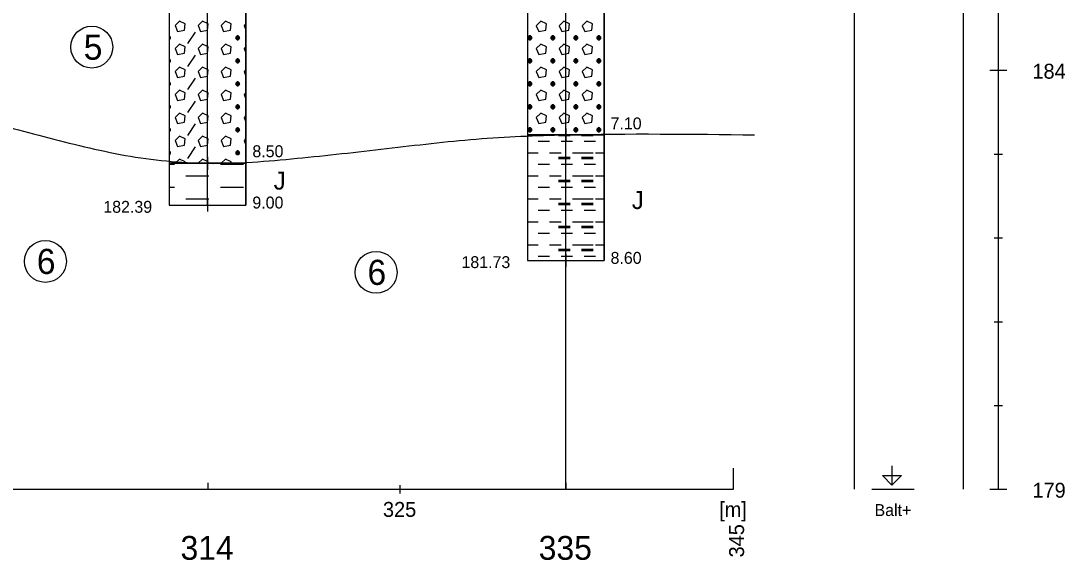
# Model space of a CAD drawing. Extents: x 3042 to 4120, y 576 to 2694.
# Drawn here: x 3515.4 to 3577.7, y 1247.3 to 1279.5 of the extents above; entities that cross this region are included whole.
import ezdxf

# ---------------------------------------------------------------- set-up
doc = ezdxf.new("R2010")
doc.units = 0
for name, color, linetype in [('12', 7, 'Continuous'), ('14', 7, 'Continuous'), ('17', 7, 'Continuous'), ('18', 7, 'Continuous'), ('19', 7, 'Continuous'), ('21', 7, 'Continuous'), ('51', 7, 'Continuous'), ('52', 7, 'Continuous'), ('53', 7, 'Continuous'), ('56', 7, 'Continuous'), ('7', 7, 'Continuous'), ('pomocna', 7, 'Continuous'), ('rozhraní', 7, 'Continuous')]:
    doc.layers.add(name, color=color, linetype=linetype)

msp = doc.modelspace()

# ---------------------------------------------------------------- linework, layer by layer
at = {"layer": '12'}
msp.add_line((3557.897, 1251.545), (3557.897, 1252.815), dxfattribs=at)
at = {"layer": '18'}
for p, q in [((3526.536, 1268.496), (3526.536, 1313.496)), ((3547.897, 1265.195), (3547.897, 1308.195)), ((3526.536, 1268.877), (3526.536, 1268.115)), ((3526.155, 1268.496), (3526.917, 1268.496)), ((3547.897, 1265.576), (3547.897, 1264.814)), ((3547.516, 1265.195), (3548.278, 1265.195)), ((3526.537, 1251.926), (3526.537, 1251.545)), ((3547.897, 1251.926), (3547.897, 1251.545))]:
    msp.add_line(p, q, dxfattribs=at)
at = {"layer": '19'}
for p, q in [((3573.183, 1276.545), (3574.199, 1276.545)), ((3573.437, 1271.545), (3573.945, 1271.545)), ((3573.437, 1266.545), (3573.945, 1266.545)), ((3573.437, 1261.545), (3573.945, 1261.545)), ((3573.437, 1256.545), (3573.945, 1256.545)), ((3573.183, 1251.545), (3574.199, 1251.545))]:
    msp.add_line(p, q, dxfattribs=at)
at = {"layer": '21'}
for p, q in [((3573.691, 1251.545), (3573.691, 1321.545)), ((3566.137, 1251.545), (3568.677, 1251.545))]:
    msp.add_line(p, q, dxfattribs=at)
msp.add_lwpolyline([(3567.343, 1252.942), (3567.343, 1251.799), (3566.772, 1252.371), (3567.915, 1252.371), (3567.343, 1251.799)], dxfattribs=at)
at = {"layer": '51'}
for p, q in [((3528.822, 1279.325), (3528.705, 1279.208)), ((3528.705, 1279.208), (3528.822, 1278.945)), ((3524.247, 1278.598), (3524.247, 1278.598)), ((3525.352, 1278.141), (3525.809, 1278.827)), ((3528.324, 1278.37), (3528.324, 1278.598)), ((3545.749, 1278.369), (3545.749, 1278.598)), ((3547.121, 1278.369), (3547.121, 1278.598)), ((3548.492, 1278.369), (3548.492, 1278.598)), ((3549.864, 1278.369), (3549.864, 1278.598)), ((3528.822, 1277.954), (3528.705, 1277.836)), ((3525.352, 1276.77), (3525.809, 1277.455)), ((3528.705, 1277.836), (3528.822, 1277.573)), ((3524.247, 1277.227), (3524.247, 1277.227)), ((3528.324, 1276.998), (3528.324, 1277.227)), ((3545.749, 1276.998), (3545.749, 1277.226)), ((3547.121, 1276.998), (3547.121, 1277.226)), ((3548.492, 1276.998), (3548.492, 1277.226)), ((3549.864, 1276.998), (3549.864, 1277.226)), ((3525.352, 1275.398), (3525.809, 1276.084)), ((3528.822, 1276.582), (3528.705, 1276.465)), ((3528.705, 1276.465), (3528.822, 1276.201)), ((3524.247, 1275.855), (3524.247, 1275.855)), ((3528.324, 1275.627), (3528.324, 1275.855)), ((3545.749, 1275.626), (3545.749, 1275.855)), ((3547.121, 1275.626), (3547.121, 1275.855)), ((3548.492, 1275.626), (3548.492, 1275.855)), ((3549.864, 1275.626), (3549.864, 1275.855)), ((3528.822, 1275.21), (3528.705, 1275.093)), ((3528.705, 1275.093), (3528.822, 1274.83)), ((3524.247, 1274.484), (3524.247, 1274.484)), ((3525.352, 1274.026), (3525.809, 1274.712)), ((3528.324, 1274.255), (3528.324, 1274.484)), ((3545.749, 1274.255), (3545.749, 1274.483)), ((3547.121, 1274.255), (3547.121, 1274.483)), ((3548.492, 1274.255), (3548.492, 1274.483)), ((3549.864, 1274.255), (3549.864, 1274.483)), ((3528.822, 1273.839), (3528.705, 1273.722)), ((3528.705, 1273.722), (3528.822, 1273.458)), ((3524.247, 1273.112), (3524.247, 1273.112)), ((3525.352, 1272.655), (3525.809, 1273.341)), ((3528.324, 1272.883), (3528.324, 1273.112)), ((3545.749, 1272.883), (3545.749, 1273.112)), ((3547.121, 1272.883), (3547.121, 1273.112)), ((3548.492, 1272.883), (3548.492, 1273.112)), ((3549.864, 1272.883), (3549.864, 1273.112)), ((3528.822, 1272.467), (3528.705, 1272.35)), ((3528.705, 1272.35), (3528.822, 1272.087)), ((3546.244, 1272.311), (3546.93, 1272.311)), ((3547.464, 1272.692), (3548.149, 1272.692)), ((3547.464, 1272.654), (3548.149, 1272.654)), ((3547.616, 1272.311), (3548.302, 1272.311)), ((3548.835, 1272.692), (3549.521, 1272.692)), ((3548.835, 1272.654), (3549.521, 1272.654)), ((3548.988, 1272.311), (3549.673, 1272.311)), ((3524.247, 1271.74), (3524.247, 1271.74)), ((3525.352, 1271.283), (3525.809, 1271.969)), ((3528.324, 1271.512), (3528.324, 1271.74)), ((3545.611, 1271.626), (3546.244, 1271.626)), ((3546.93, 1271.626), (3547.616, 1271.626)), ((3547.464, 1271.359), (3548.149, 1271.359)), ((3547.464, 1271.321), (3548.149, 1271.321)), ((3547.464, 1271.283), (3548.149, 1271.283)), ((3548.302, 1271.626), (3548.988, 1271.626)), ((3548.835, 1271.626), (3549.521, 1271.626)), ((3548.835, 1271.359), (3549.521, 1271.359)), ((3548.835, 1271.321), (3549.521, 1271.321)), ((3548.835, 1271.283), (3549.521, 1271.283)), ((3549.673, 1271.626), (3550.183, 1271.626)), ((3524.25, 1270.94), (3524.552, 1270.94)), ((3527.295, 1270.94), (3527.981, 1270.94)), ((3527.981, 1270.94), (3528.667, 1270.94)), ((3546.244, 1270.94), (3546.93, 1270.94)), ((3547.616, 1270.94), (3548.302, 1270.94)), ((3548.988, 1270.94), (3549.673, 1270.94)), ((3525.238, 1270.255), (3525.924, 1270.255)), ((3525.924, 1270.255), (3526.609, 1270.255)), ((3545.611, 1270.254), (3546.244, 1270.254)), ((3546.93, 1270.254), (3547.616, 1270.254)), ((3547.464, 1269.987), (3548.149, 1269.987)), ((3547.464, 1269.949), (3548.149, 1269.949)), ((3547.464, 1269.911), (3548.149, 1269.911)), ((3548.302, 1270.254), (3548.988, 1270.254)), ((3548.835, 1270.254), (3549.521, 1270.254)), ((3548.835, 1269.987), (3549.521, 1269.987)), ((3548.835, 1269.949), (3549.521, 1269.949)), ((3548.835, 1269.911), (3549.521, 1269.911)), ((3549.673, 1270.254), (3550.183, 1270.254)), ((3524.25, 1269.569), (3524.552, 1269.569)), ((3527.295, 1269.569), (3527.981, 1269.569)), ((3527.981, 1269.569), (3528.667, 1269.569)), ((3546.244, 1269.568), (3546.93, 1269.568)), ((3547.616, 1269.568), (3548.302, 1269.568)), ((3548.988, 1269.568), (3549.673, 1269.568)), ((3525.238, 1268.883), (3525.924, 1268.883)), ((3525.924, 1268.883), (3526.609, 1268.883)), ((3545.611, 1268.882), (3546.244, 1268.882)), ((3546.93, 1268.882), (3547.616, 1268.882)), ((3547.464, 1268.616), (3548.149, 1268.616)), ((3547.464, 1268.578), (3548.149, 1268.578)), ((3547.464, 1268.539), (3548.149, 1268.539)), ((3548.302, 1268.882), (3548.988, 1268.882)), ((3548.835, 1268.882), (3549.521, 1268.882)), ((3548.835, 1268.616), (3549.521, 1268.616)), ((3548.835, 1268.578), (3549.521, 1268.578)), ((3548.835, 1268.539), (3549.521, 1268.539)), ((3549.673, 1268.882), (3550.183, 1268.882)), ((3546.244, 1268.197), (3546.93, 1268.197)), ((3547.616, 1268.197), (3548.302, 1268.197)), ((3548.988, 1268.197), (3549.673, 1268.197)), ((3545.611, 1267.511), (3546.244, 1267.511)), ((3546.93, 1267.511), (3547.616, 1267.511)), ((3548.302, 1267.511), (3548.988, 1267.511)), ((3548.835, 1267.511), (3549.521, 1267.511)), ((3549.673, 1267.511), (3550.183, 1267.511)), ((3546.244, 1266.825), (3546.93, 1266.825)), ((3547.464, 1267.244), (3548.149, 1267.244)), ((3547.464, 1267.206), (3548.149, 1267.206)), ((3547.464, 1267.168), (3548.149, 1267.168)), ((3547.616, 1266.825), (3548.302, 1266.825)), ((3548.835, 1267.244), (3549.521, 1267.244)), ((3548.835, 1267.206), (3549.521, 1267.206)), ((3548.835, 1267.168), (3549.521, 1267.168)), ((3548.988, 1266.825), (3549.673, 1266.825)), ((3545.611, 1266.139), (3546.244, 1266.139)), ((3546.93, 1266.139), (3547.616, 1266.139)), ((3548.302, 1266.139), (3548.988, 1266.139)), ((3548.835, 1266.139), (3549.521, 1266.139)), ((3549.673, 1266.139), (3550.183, 1266.139)), ((3546.244, 1265.453), (3546.93, 1265.453)), ((3547.464, 1265.872), (3548.149, 1265.872)), ((3547.464, 1265.834), (3548.149, 1265.834)), ((3547.464, 1265.796), (3548.149, 1265.796)), ((3547.616, 1265.453), (3548.302, 1265.453)), ((3548.835, 1265.872), (3549.521, 1265.872)), ((3548.835, 1265.834), (3549.521, 1265.834)), ((3548.835, 1265.796), (3549.521, 1265.796)), ((3548.988, 1265.453), (3549.673, 1265.453))]:
    msp.add_line(p, q, dxfattribs=at)
for points in [[(3524.25, 1270.996), (3528.822, 1270.996), (3528.822, 1295.496), (3524.25, 1295.496)], [(3545.611, 1272.695), (3550.183, 1272.695), (3550.183, 1291.945), (3545.611, 1291.945)], [(3545.611, 1265.195), (3550.183, 1265.195), (3550.183, 1272.695), (3545.611, 1272.695)], [(3524.25, 1268.496), (3528.822, 1268.496), (3528.822, 1270.996), (3524.25, 1270.996)]]:
    msp.add_lwpolyline(points, close=True, dxfattribs=at)
for points in [[(3524.59, 1279.208), (3524.742, 1278.865), (3525.162, 1278.941), (3525.2, 1279.322), (3524.857, 1279.475), (3524.59, 1279.208)], [(3525.962, 1279.208), (3526.114, 1278.865), (3526.533, 1278.941), (3526.571, 1279.322), (3526.228, 1279.475), (3525.962, 1279.208)], [(3527.333, 1279.208), (3527.486, 1278.865), (3527.905, 1278.941), (3527.943, 1279.322), (3527.6, 1279.475), (3527.333, 1279.208)], [(3546.13, 1279.207), (3546.282, 1278.865), (3546.702, 1278.941), (3546.74, 1279.322), (3546.397, 1279.474), (3546.13, 1279.207)], [(3547.502, 1279.207), (3547.654, 1278.865), (3548.073, 1278.941), (3548.111, 1279.322), (3547.768, 1279.474), (3547.502, 1279.207)], [(3548.873, 1279.207), (3549.026, 1278.865), (3549.445, 1278.941), (3549.483, 1279.322), (3549.14, 1279.474), (3548.873, 1279.207)], [(3524.247, 1278.37), (3524.247, 1278.37), (3524.323, 1278.446), (3524.323, 1278.522), (3524.247, 1278.598), (3524.247, 1278.598)], [(3524.25, 1278.519), (3524.323, 1278.446), (3524.25, 1278.446)], [(3528.286, 1278.598), (3528.21, 1278.522), (3528.21, 1278.446), (3528.286, 1278.37), (3528.362, 1278.37), (3528.438, 1278.446), (3528.438, 1278.522), (3528.362, 1278.598), (3528.286, 1278.598), (3528.438, 1278.446), (3528.21, 1278.446), (3528.362, 1278.598)], [(3545.711, 1278.598), (3545.635, 1278.522), (3545.635, 1278.445), (3545.711, 1278.369), (3545.787, 1278.369), (3545.863, 1278.445), (3545.863, 1278.522), (3545.787, 1278.598), (3545.711, 1278.598), (3545.863, 1278.445), (3545.635, 1278.445), (3545.787, 1278.598)], [(3547.083, 1278.598), (3547.006, 1278.522), (3547.006, 1278.445), (3547.083, 1278.369), (3547.159, 1278.369), (3547.235, 1278.445), (3547.235, 1278.522), (3547.159, 1278.598), (3547.083, 1278.598), (3547.235, 1278.445), (3547.006, 1278.445), (3547.159, 1278.598)], [(3548.454, 1278.598), (3548.378, 1278.522), (3548.378, 1278.445), (3548.454, 1278.369), (3548.53, 1278.369), (3548.607, 1278.445), (3548.607, 1278.522), (3548.53, 1278.598), (3548.454, 1278.598), (3548.607, 1278.445), (3548.378, 1278.445), (3548.53, 1278.598)], [(3549.826, 1278.598), (3549.75, 1278.522), (3549.75, 1278.445), (3549.826, 1278.369), (3549.902, 1278.369), (3549.978, 1278.445), (3549.978, 1278.522), (3549.902, 1278.598), (3549.826, 1278.598), (3549.978, 1278.445), (3549.75, 1278.445), (3549.902, 1278.598)], [(3524.59, 1277.836), (3524.742, 1277.494), (3525.162, 1277.57), (3525.2, 1277.951), (3524.857, 1278.103), (3524.59, 1277.836)], [(3525.962, 1277.836), (3526.114, 1277.494), (3526.533, 1277.57), (3526.571, 1277.951), (3526.228, 1278.103), (3525.962, 1277.836)], [(3527.333, 1277.836), (3527.486, 1277.494), (3527.905, 1277.57), (3527.943, 1277.951), (3527.6, 1278.103), (3527.333, 1277.836)], [(3546.13, 1277.836), (3546.282, 1277.493), (3546.702, 1277.569), (3546.74, 1277.95), (3546.397, 1278.103), (3546.13, 1277.836)], [(3547.502, 1277.836), (3547.654, 1277.493), (3548.073, 1277.569), (3548.111, 1277.95), (3547.768, 1278.103), (3547.502, 1277.836)], [(3548.873, 1277.836), (3549.026, 1277.493), (3549.445, 1277.569), (3549.483, 1277.95), (3549.14, 1278.103), (3548.873, 1277.836)], [(3524.247, 1276.998), (3524.247, 1276.998), (3524.323, 1277.074), (3524.323, 1277.151), (3524.247, 1277.227), (3524.247, 1277.227)], [(3524.25, 1277.148), (3524.323, 1277.074), (3524.25, 1277.074)], [(3524.59, 1276.465), (3524.742, 1276.122), (3525.162, 1276.198), (3525.2, 1276.579), (3524.857, 1276.732), (3524.59, 1276.465)], [(3525.962, 1276.465), (3526.114, 1276.122), (3526.533, 1276.198), (3526.571, 1276.579), (3526.228, 1276.732), (3525.962, 1276.465)], [(3527.333, 1276.465), (3527.486, 1276.122), (3527.905, 1276.198), (3527.943, 1276.579), (3527.6, 1276.732), (3527.333, 1276.465)], [(3528.286, 1277.227), (3528.21, 1277.151), (3528.21, 1277.074), (3528.286, 1276.998), (3528.362, 1276.998), (3528.438, 1277.074), (3528.438, 1277.151), (3528.362, 1277.227), (3528.286, 1277.227), (3528.438, 1277.074), (3528.21, 1277.074), (3528.362, 1277.227)], [(3545.711, 1277.226), (3545.635, 1277.15), (3545.635, 1277.074), (3545.711, 1276.998), (3545.787, 1276.998), (3545.863, 1277.074), (3545.863, 1277.15), (3545.787, 1277.226), (3545.711, 1277.226), (3545.863, 1277.074), (3545.635, 1277.074), (3545.787, 1277.226)], [(3546.13, 1276.464), (3546.282, 1276.121), (3546.702, 1276.198), (3546.74, 1276.579), (3546.397, 1276.731), (3546.13, 1276.464)], [(3547.083, 1277.226), (3547.006, 1277.15), (3547.006, 1277.074), (3547.083, 1276.998), (3547.159, 1276.998), (3547.235, 1277.074), (3547.235, 1277.15), (3547.159, 1277.226), (3547.083, 1277.226), (3547.235, 1277.074), (3547.006, 1277.074), (3547.159, 1277.226)], [(3547.502, 1276.464), (3547.654, 1276.121), (3548.073, 1276.198), (3548.111, 1276.579), (3547.768, 1276.731), (3547.502, 1276.464)], [(3548.454, 1277.226), (3548.378, 1277.15), (3548.378, 1277.074), (3548.454, 1276.998), (3548.53, 1276.998), (3548.607, 1277.074), (3548.607, 1277.15), (3548.53, 1277.226), (3548.454, 1277.226), (3548.607, 1277.074), (3548.378, 1277.074), (3548.53, 1277.226)], [(3548.873, 1276.464), (3549.026, 1276.121), (3549.445, 1276.198), (3549.483, 1276.579), (3549.14, 1276.731), (3548.873, 1276.464)], [(3549.826, 1277.226), (3549.75, 1277.15), (3549.75, 1277.074), (3549.826, 1276.998), (3549.902, 1276.998), (3549.978, 1277.074), (3549.978, 1277.15), (3549.902, 1277.226), (3549.826, 1277.226), (3549.978, 1277.074), (3549.75, 1277.074), (3549.902, 1277.226)], [(3524.247, 1275.627), (3524.247, 1275.627), (3524.323, 1275.703), (3524.323, 1275.779), (3524.247, 1275.855), (3524.247, 1275.855)], [(3524.25, 1275.776), (3524.323, 1275.703), (3524.25, 1275.703)], [(3528.286, 1275.855), (3528.21, 1275.779), (3528.21, 1275.703), (3528.286, 1275.627), (3528.362, 1275.627), (3528.438, 1275.703), (3528.438, 1275.779), (3528.362, 1275.855), (3528.286, 1275.855), (3528.438, 1275.703), (3528.21, 1275.703), (3528.362, 1275.855)], [(3545.711, 1275.855), (3545.635, 1275.779), (3545.635, 1275.702), (3545.711, 1275.626), (3545.787, 1275.626), (3545.863, 1275.702), (3545.863, 1275.779), (3545.787, 1275.855), (3545.711, 1275.855), (3545.863, 1275.702), (3545.635, 1275.702), (3545.787, 1275.855)], [(3547.083, 1275.855), (3547.006, 1275.779), (3547.006, 1275.702), (3547.083, 1275.626), (3547.159, 1275.626), (3547.235, 1275.702), (3547.235, 1275.779), (3547.159, 1275.855), (3547.083, 1275.855), (3547.235, 1275.702), (3547.006, 1275.702), (3547.159, 1275.855)], [(3548.454, 1275.855), (3548.378, 1275.779), (3548.378, 1275.702), (3548.454, 1275.626), (3548.53, 1275.626), (3548.607, 1275.702), (3548.607, 1275.779), (3548.53, 1275.855), (3548.454, 1275.855), (3548.607, 1275.702), (3548.378, 1275.702), (3548.53, 1275.855)], [(3549.826, 1275.855), (3549.75, 1275.779), (3549.75, 1275.702), (3549.826, 1275.626), (3549.902, 1275.626), (3549.978, 1275.702), (3549.978, 1275.779), (3549.902, 1275.855), (3549.826, 1275.855), (3549.978, 1275.702), (3549.75, 1275.702), (3549.902, 1275.855)], [(3524.59, 1275.093), (3524.742, 1274.75), (3525.162, 1274.827), (3525.2, 1275.208), (3524.857, 1275.36), (3524.59, 1275.093)], [(3525.962, 1275.093), (3526.114, 1274.75), (3526.533, 1274.827), (3526.571, 1275.208), (3526.228, 1275.36), (3525.962, 1275.093)], [(3527.333, 1275.093), (3527.486, 1274.75), (3527.905, 1274.827), (3527.943, 1275.208), (3527.6, 1275.36), (3527.333, 1275.093)], [(3546.13, 1275.093), (3546.282, 1274.75), (3546.702, 1274.826), (3546.74, 1275.207), (3546.397, 1275.359), (3546.13, 1275.093)], [(3547.502, 1275.093), (3547.654, 1274.75), (3548.073, 1274.826), (3548.111, 1275.207), (3547.768, 1275.359), (3547.502, 1275.093)], [(3548.873, 1275.093), (3549.026, 1274.75), (3549.445, 1274.826), (3549.483, 1275.207), (3549.14, 1275.359), (3548.873, 1275.093)], [(3524.247, 1274.255), (3524.247, 1274.255), (3524.323, 1274.331), (3524.323, 1274.407), (3524.247, 1274.484), (3524.247, 1274.484)], [(3524.25, 1274.405), (3524.323, 1274.331), (3524.25, 1274.331)], [(3528.286, 1274.484), (3528.21, 1274.407), (3528.21, 1274.331), (3528.286, 1274.255), (3528.362, 1274.255), (3528.438, 1274.331), (3528.438, 1274.407), (3528.362, 1274.484), (3528.286, 1274.484), (3528.438, 1274.331), (3528.21, 1274.331), (3528.362, 1274.484)], [(3545.711, 1274.483), (3545.635, 1274.407), (3545.635, 1274.331), (3545.711, 1274.255), (3545.787, 1274.255), (3545.863, 1274.331), (3545.863, 1274.407), (3545.787, 1274.483), (3545.711, 1274.483), (3545.863, 1274.331), (3545.635, 1274.331), (3545.787, 1274.483)], [(3547.083, 1274.483), (3547.006, 1274.407), (3547.006, 1274.331), (3547.083, 1274.255), (3547.159, 1274.255), (3547.235, 1274.331), (3547.235, 1274.407), (3547.159, 1274.483), (3547.083, 1274.483), (3547.235, 1274.331), (3547.006, 1274.331), (3547.159, 1274.483)], [(3548.454, 1274.483), (3548.378, 1274.407), (3548.378, 1274.331), (3548.454, 1274.255), (3548.53, 1274.255), (3548.607, 1274.331), (3548.607, 1274.407), (3548.53, 1274.483), (3548.454, 1274.483), (3548.607, 1274.331), (3548.378, 1274.331), (3548.53, 1274.483)], [(3549.826, 1274.483), (3549.75, 1274.407), (3549.75, 1274.331), (3549.826, 1274.255), (3549.902, 1274.255), (3549.978, 1274.331), (3549.978, 1274.407), (3549.902, 1274.483), (3549.826, 1274.483), (3549.978, 1274.331), (3549.75, 1274.331), (3549.902, 1274.483)], [(3524.59, 1273.722), (3524.742, 1273.379), (3525.162, 1273.455), (3525.2, 1273.836), (3524.857, 1273.988), (3524.59, 1273.722)], [(3525.962, 1273.722), (3526.114, 1273.379), (3526.533, 1273.455), (3526.571, 1273.836), (3526.228, 1273.988), (3525.962, 1273.722)], [(3527.333, 1273.722), (3527.486, 1273.379), (3527.905, 1273.455), (3527.943, 1273.836), (3527.6, 1273.988), (3527.333, 1273.722)], [(3546.13, 1273.721), (3546.282, 1273.378), (3546.702, 1273.454), (3546.74, 1273.835), (3546.397, 1273.988), (3546.13, 1273.721)], [(3547.502, 1273.721), (3547.654, 1273.378), (3548.073, 1273.454), (3548.111, 1273.835), (3547.768, 1273.988), (3547.502, 1273.721)], [(3548.873, 1273.721), (3549.026, 1273.378), (3549.445, 1273.454), (3549.483, 1273.835), (3549.14, 1273.988), (3548.873, 1273.721)], [(3524.247, 1272.883), (3524.247, 1272.883), (3524.323, 1272.96), (3524.323, 1273.036), (3524.247, 1273.112), (3524.247, 1273.112)], [(3524.25, 1273.033), (3524.323, 1272.96), (3524.25, 1272.96)], [(3528.286, 1273.112), (3528.21, 1273.036), (3528.21, 1272.96), (3528.286, 1272.883), (3528.362, 1272.883), (3528.438, 1272.96), (3528.438, 1273.036), (3528.362, 1273.112), (3528.286, 1273.112), (3528.438, 1272.96), (3528.21, 1272.96), (3528.362, 1273.112)], [(3545.711, 1273.112), (3545.635, 1273.035), (3545.635, 1272.959), (3545.711, 1272.883), (3545.787, 1272.883), (3545.863, 1272.959), (3545.863, 1273.035), (3545.787, 1273.112), (3545.711, 1273.112), (3545.863, 1272.959), (3545.635, 1272.959), (3545.787, 1273.112)], [(3547.083, 1273.112), (3547.006, 1273.035), (3547.006, 1272.959), (3547.083, 1272.883), (3547.159, 1272.883), (3547.235, 1272.959), (3547.235, 1273.035), (3547.159, 1273.112), (3547.083, 1273.112), (3547.235, 1272.959), (3547.006, 1272.959), (3547.159, 1273.112)], [(3548.454, 1273.112), (3548.378, 1273.035), (3548.378, 1272.959), (3548.454, 1272.883), (3548.53, 1272.883), (3548.607, 1272.959), (3548.607, 1273.035), (3548.53, 1273.112), (3548.454, 1273.112), (3548.607, 1272.959), (3548.378, 1272.959), (3548.53, 1273.112)], [(3549.826, 1273.112), (3549.75, 1273.035), (3549.75, 1272.959), (3549.826, 1272.883), (3549.902, 1272.883), (3549.978, 1272.959), (3549.978, 1273.035), (3549.902, 1273.112), (3549.826, 1273.112), (3549.978, 1272.959), (3549.75, 1272.959), (3549.902, 1273.112)], [(3524.59, 1272.35), (3524.742, 1272.007), (3525.162, 1272.083), (3525.2, 1272.464), (3524.857, 1272.617), (3524.59, 1272.35)], [(3525.962, 1272.35), (3526.114, 1272.007), (3526.533, 1272.083), (3526.571, 1272.464), (3526.228, 1272.617), (3525.962, 1272.35)], [(3527.333, 1272.35), (3527.486, 1272.007), (3527.905, 1272.083), (3527.943, 1272.464), (3527.6, 1272.617), (3527.333, 1272.35)], [(3524.247, 1271.512), (3524.247, 1271.512), (3524.323, 1271.588), (3524.323, 1271.664), (3524.247, 1271.74), (3524.247, 1271.74)], [(3524.25, 1271.661), (3524.323, 1271.588), (3524.25, 1271.588)], [(3528.286, 1271.74), (3528.21, 1271.664), (3528.21, 1271.588), (3528.286, 1271.512), (3528.362, 1271.512), (3528.438, 1271.588), (3528.438, 1271.664), (3528.362, 1271.74), (3528.286, 1271.74), (3528.438, 1271.588), (3528.21, 1271.588), (3528.362, 1271.74)], [(3525.19, 1270.996), (3525.2, 1271.093), (3524.857, 1271.245), (3524.608, 1270.996)], [(3526.562, 1270.996), (3526.571, 1271.093), (3526.228, 1271.245), (3525.979, 1270.996)], [(3527.933, 1270.996), (3527.943, 1271.093), (3527.6, 1271.245), (3527.351, 1270.996)]]:
    msp.add_lwpolyline(points, dxfattribs=at)
at = {"layer": '53'}
for p, q in [((3524.25, 1313.496), (3524.25, 1268.496)), ((3528.822, 1313.496), (3528.822, 1268.496)), ((3545.611, 1308.195), (3545.611, 1265.195)), ((3550.183, 1308.195), (3550.183, 1265.195)), ((3545.611, 1272.695), (3550.183, 1272.695)), ((3524.25, 1270.996), (3528.822, 1270.996)), ((3524.25, 1268.496), (3528.822, 1268.496)), ((3545.611, 1265.195), (3550.183, 1265.195))]:
    msp.add_line(p, q, dxfattribs=at)
at = {"layer": '56'}
for p, q in [((3547.897, 1273.076), (3547.897, 1272.314)), ((3547.516, 1272.695), (3548.278, 1272.695)), ((3526.536, 1271.377), (3526.536, 1270.615)), ((3526.155, 1270.996), (3526.917, 1270.996)), ((3526.536, 1268.877), (3526.536, 1268.115)), ((3526.155, 1268.496), (3526.917, 1268.496)), ((3547.897, 1265.576), (3547.897, 1264.814)), ((3547.516, 1265.195), (3548.278, 1265.195))]:
    msp.add_line(p, q, dxfattribs=at)
at = {"layer": '7'}
for p, q in [((3538.007, 1251.291), (3538.007, 1251.799)), ((3213.007, 1251.545), (3557.897, 1251.545))]:
    msp.add_line(p, q, dxfattribs=at)
at = {"layer": 'pomocna'}
for p, q in [((3565.117, 1251.545), (3565.117, 1314.895)), ((3571.607, 1251.545), (3571.607, 1314.895)), ((3547.897, 1251.545), (3547.897, 1313.195))]:
    msp.add_line(p, q, dxfattribs=at)
at = {"layer": 'rozhraní'}
for centre in [(3519.625, 1277.927), (3516.858, 1265.142), (3536.579, 1264.49)]:
    msp.add_circle(centre, 1.25, dxfattribs=at)
msp.add_spline([(3326.837, 1273.446), (3336.607, 1273.845), (3347.714, 1274.77), (3358.8, 1276.169), (3369.885, 1277.343), (3380.987, 1277.595), (3399.817, 1276.672), (3418.647, 1275.595), (3467.007, 1272.795), (3476.996, 1272.761), (3486.992, 1273.389), (3496.988, 1274.108), (3506.976, 1274.345), (3511.893, 1273.758), (3516.765, 1272.596), (3521.633, 1271.471), (3526.537, 1270.995), (3531.867, 1271.293), (3537.203, 1271.874), (3542.545, 1272.441), (3547.897, 1272.695), (3559.157, 1272.695)], degree=3, dxfattribs=at)

# ---------------------------------------------------------------- texts
at = {"layer": '12'}
msp.add_text('345', height=0.889, rotation=90, dxfattribs=at).set_placement((3558.525, 1247.481))
at = {"layer": '14'}
for s, p in [('314', (3524.917, 1247.339)), ('335', (3546.277, 1247.339))]:
    msp.add_text(s, height=1.4224, dxfattribs=at).set_placement(p)
at = {"layer": '17'}
for s, p in [('182.39', (3520.314, 1268.043)), ('181.73', (3541.674, 1264.743))]:
    msp.add_text(s, height=0.7112, dxfattribs=at).set_placement(p)
at = {"layer": '19'}
for s, p in [('184', (3575.723, 1276.044)), ('179', (3575.723, 1251.044))]:
    msp.add_text(s, height=0.889, dxfattribs=at).set_placement(p)
at = {"layer": '21'}
msp.add_text('Balt+', height=0.7112, dxfattribs=at).set_placement((3566.306, 1249.95))
at = {"layer": '52'}
for s, height, p in [('7.10', 0.7112, (3550.564, 1273.021)), ('8.50', 0.7112, (3529.203, 1271.36)), ('J', 1.067, (3530.473, 1269.427)), ('J', 1.067, (3551.834, 1268.267)), ('9.00', 0.7112, (3529.203, 1268.298)), ('8.60', 0.7112, (3550.564, 1264.997))]:
    msp.add_text(s, height=height, dxfattribs=at).set_placement(p)
at = {"layer": '7'}
for s, p in [('325', (3536.991, 1249.901)), ('[m]', (3557.039, 1249.901))]:
    msp.add_text(s, height=0.889, dxfattribs=at).set_placement(p)
at = {"layer": 'rozhraní'}
for s, p in [('5', (3519.144, 1277.177)), ('6', (3516.346, 1264.392)), ('6', (3536.067, 1263.74))]:
    msp.add_text(s, height=1.5, dxfattribs=at).set_placement(p)

doc.saveas('drawing.dxf')
